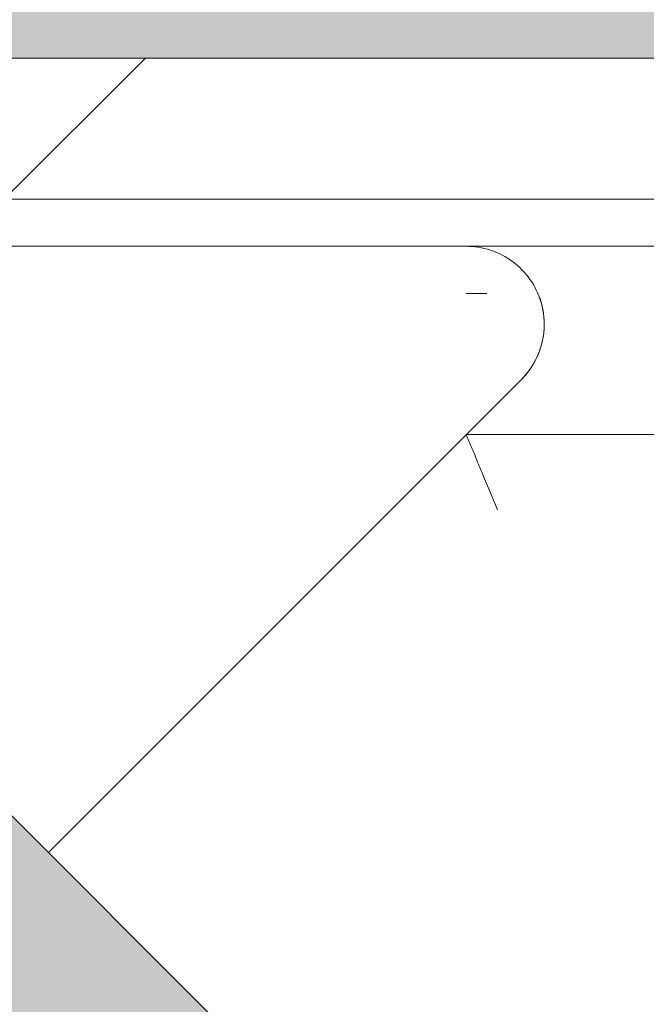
# Model space of a CAD drawing. Header units: millimetres. Extents: x 5980700 to 6194397, y -12939 to 2351883.
# Tile 358 of 587: x 6092225 to 6092291, y -1991 to -1887. Entities that reach past the tile are written whole.
import ezdxf

# ---------------------------------------------------------------- set-up
doc = ezdxf.new("R2010")
doc.units = ezdxf.units.MM
for name, color, linetype, lineweight in [('A-FLOR-PATT', 8, 'Continuous', 18), ('A-WALL', 113, 'Continuous', 18), ('A-WALL-PATT', 111, 'Continuous', 25), ('P-SANR-FIXT', 6, 'Continuous', 9)]:
    doc.layers.add(name, color=color, linetype=linetype, lineweight=lineweight)

# ---------------------------------------------------------------- blocks, each defined once
blk = doc.blocks.new('Blks_Banh_Lavatório de Canto com Barras - Único-3074266-PLANTA DE CAIMENTO DE PISOS - 1 PAV_')
at = {"layer": 'P-SANR-FIXT', "lineweight": 5}
blk.add_hatch(color=71, dxfattribs=at).paths.add_polyline_path([(-12.99038105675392, -187.2606423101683), (-7.499999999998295, -192.6310453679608), (0.4442109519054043, -194.4803243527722), (9.105508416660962, -191.4260164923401), (11.72179117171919, -188.4100018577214), (14.48888739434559, -183.7219837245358), (15.00000000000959, -173.5340546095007), (15.00000000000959, -98.86367144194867), (-14.99999999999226, -98.86367144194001), (-14.48888739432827, -183.7219837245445), (-13.07850575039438, -187.0525396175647)])
at = {"layer": 'P-SANR-FIXT', "color": 133, "lineweight": 5}
for p, q in [((91.92388155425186, -91.92388155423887), (8.4852813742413, -8.485281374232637)), ((201.2461179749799, -201.2461179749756), (91.92388155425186, -91.92388155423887)), ((88.3883476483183, -95.45941546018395), (89.92437185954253, -96.99543967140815)), ((15.00000000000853, -98.86367144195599), (15.00000000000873, -179.9245353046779)), ((15.00000000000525, -106.0660171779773), (86.06601717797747, -106.0660171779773)), ((77.78174593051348, -106.0660171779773), (176.750722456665, -205.0349937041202))]:
    blk.add_line(p, q, dxfattribs=at)
at = {"layer": 'P-SANR-FIXT', "color": 133, "lineweight": 5, "flags": 128}
blk.add_lwpolyline([(86.06601717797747, -106.0660171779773), (86.39729966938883, -106.0593906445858), (86.72805217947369, -106.0395216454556), (87.05774557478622, -106.0064419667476), (87.38585241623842, -105.9602045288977), (87.71184780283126, -105.9008833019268), (88.03521021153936, -105.8285731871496), (88.35542233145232, -105.7433898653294), (88.6719718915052, -105.6454696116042), (88.98435247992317, -105.5349690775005), (89.29206435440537, -105.4120650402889), (89.59461524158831, -105.2769541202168), (89.89152112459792, -105.1298524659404), (90.18230701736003, -104.9709954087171), (90.46650772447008, -104.8006370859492), (90.7436685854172, -104.6190500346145), (91.01334620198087, -104.4265247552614), (91.2751091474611, -104.2233692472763), (91.52853865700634, -104.0099085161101), (91.77322929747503, -103.7864840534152), (92.00878961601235, -103.5534532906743), (92.23484276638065, -103.311189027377), (92.45102711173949, -103.0600788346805), (92.65699680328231, -102.8005244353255), (92.85242233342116, -102.5329410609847), (93.03699106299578, -102.2577567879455), (93.21040772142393, -101.9754118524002), (93.37239487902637, -101.6863579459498), (93.5226933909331, -101.3910574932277), (93.66106281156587, -101.0899829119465), (93.78728177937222, -100.7836158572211), (93.90114837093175, -100.4724464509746), (94.00248042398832, -100.1569724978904), (94.09111582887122, -99.83769868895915), (94.16691278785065, -99.51513579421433), (94.22975004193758, -99.18979984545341), (94.27952706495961, -98.86221131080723), (94.3161642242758, -98.53289426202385), (94.33960290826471, -98.20237553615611), (94.34980562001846, -97.87118389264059), (94.3467560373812, -97.53984916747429), (94.33045903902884, -97.20890142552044), (94.30094069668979, -96.87887011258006), (94.25824823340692, -96.55028320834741), (94.20244994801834, -96.22366638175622), (94.13363510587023, -95.89954215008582), (94.05191379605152, -95.57842904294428), (93.95741675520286, -95.26084077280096), (93.85029515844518, -94.94728541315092), (93.73072037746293, -94.63826458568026), (93.59888370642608, -94.33427265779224), (93.4549960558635, -94.03579595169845), (93.29928761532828, -93.74331196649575), (93.13200748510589, -93.45728861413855), (92.95342327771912, -93.17818347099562), (92.76382068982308, -92.90644304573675), (92.56350304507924, -92.6425020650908), (92.35279080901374, -92.38678277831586), (92.13202107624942, -92.13969428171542), (91.92388155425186, -91.92388155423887)], dxfattribs=at)
at = {"layer": 'P-SANR-FIXT', "color": 133, "lineweight": 5}
blk.add_arc((86.06601717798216, -97.78174593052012), 8.284271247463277, 269.9999999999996, 338.3562259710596, dxfattribs=at)
blk.add_open_spline([(77.7817459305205, -106.0660171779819), (77.78046347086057, -106.0660171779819), (77.706224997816, -106.2498395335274), (77.37052161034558, -107.0581992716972), (76.92712659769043, -108.1299057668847), (76.49061734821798, -109.182018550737), (76.00976546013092, -110.3453888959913), (75.33239933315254, -111.9716648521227), (74.76366230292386, -113.3678854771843), (74.46803743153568, -114.066017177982)], degree=3, knots=[-1, -1, -1, -1, -0.8333333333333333, -0.6666666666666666, -0.5, -0.4166666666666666, -0.3333333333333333, -0.1666666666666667, 0, 0, 0, 0], dxfattribs=at)
blk = doc.blocks.new('BE-PMSa-MOD-ARQ-CONEXAODOFUTURO-EX-000-R_rvt-2-PLANTA DE CAIMENTO DE PISOS - 1 PAV_')
at = {"layer": 'A-FLOR-PATT', "lineweight": 5}
h = blk.add_hatch(dxfattribs=at)
h.set_pattern_fill('FP_143', color=71, style=0, pattern_type=2)
h.set_pattern_definition([(0, (976.385, -2803.341), (0, 450), []), (90, (976.385, -2803.341), (-450, 2.755455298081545e-14), [])])
h.paths.add_polyline_path([(-122.4555485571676, -1922.841005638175), (-119.9511972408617, -1916.078685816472), (-119.074944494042, -1916.232587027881), (-121.9260761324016, -1921.805990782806)])
h.paths.add_polyline_path([(169.9686422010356, -1919.844140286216), (170.0109212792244, -1916.085458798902), (171.9524321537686, -1917.255149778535), (171.8060408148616, -1919.338665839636), (171.132760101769, -1919.52388759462)])
h.paths.add_polyline_path([(-115.3143315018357, -2201.855725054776), (-115.3143315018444, -2205.585247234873), (-116.9901982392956, -2205.303342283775), (-116.5820929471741, -2202.277421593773)])
h.paths.add_polyline_path([(141.3851269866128, -3730.841005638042), (1876.385126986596, -3730.841005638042), (1876.385126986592, -1998.841794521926), (1828.38333741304, -1998.841794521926), (1828.38333741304, -1920.841005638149), (1776.385126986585, -1920.841005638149), (1776.385126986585, -1905.84100563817), (1756.385126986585, -1905.84100563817), (1756.385126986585, -1903.341005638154), (896.3851269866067, -1903.341005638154), (896.3851269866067, -1905.841005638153), (876.3851269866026, -1905.841005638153), (876.3440873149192, -1920.841005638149), (806.3851269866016, -1920.841005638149), (806.3851269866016, -1905.841005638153), (-123.6148730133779, -1905.841005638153), (-122.4555485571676, -1922.841005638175), (-121.9185837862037, -1922.841005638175), (-116.498045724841, -1912.415306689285), (-105.2636972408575, -1910.84100563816), (161.9662921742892, -1911.51087861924), (161.9662921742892, -1915.841005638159), (166.4401801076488, -1916.897609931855), (169.9686422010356, -1919.844140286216), (171.8060408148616, -1924.057933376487), (171.9524321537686, -1926.367321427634), (176.7753674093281, -1926.621512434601), (173.2447337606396, -1957.232602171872), (166.9593086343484, -1987.956459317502), (156.0868539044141, -2020.586718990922), (146.4815877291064, -2042.638362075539), (138.4961372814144, -2057.121622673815), (120.4661618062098, -2086.11015018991), (97.41502940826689, -2114.110825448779), (85.9578032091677, -2126.040719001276), (47.30147087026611, -2158.066286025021), (10.36002421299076, -2179.295976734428), (-8.154664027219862, -2187.773417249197), (-39.54952745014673, -2198.494072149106), (-61.66938411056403, -2204.19553800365), (-106.8852804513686, -2209.74107354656), (-107.6386972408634, -2205.398772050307), (-111.635679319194, -2204.61246298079), (-115.3143315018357, -2201.855725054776), (-117.3709620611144, -2197.744477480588), (-117.6386972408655, -2195.445995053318), (-122.6386972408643, -2195.445995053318), (-123.6148730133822, -3358.341005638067), (141.3851269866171, -3358.341005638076), (141.3851269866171, -3661.648389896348)])
h.paths.add_polyline_path([(1302.110458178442, -3720.199074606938), (1053.725195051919, -3719.540997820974), (1048.241718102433, -3717.270227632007), (1046.172357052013, -3712.790236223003), (1045.313960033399, -3710.199315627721), (1046.436367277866, -3583.925635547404), (1048.894447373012, -3579.84807591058), (1050.551995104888, -3577.50474081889), (1051.04057254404, -3576.32515022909), (1052.837909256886, -3574.52777019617), (1056.628456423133, -3572.145966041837), (1059.844544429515, -3571.47873038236), (1060.85397303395, -3570.667369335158), (1076.226421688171, -3569.678910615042), (1056.428800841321, -3516.439177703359), (1044.867465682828, -3472.73436356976), (1036.11651227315, -3423.104908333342), (1032.119930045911, -3368.021308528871), (1032.339914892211, -3327.704252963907), (1038.530040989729, -3268.615758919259), (1043.998340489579, -3238.797348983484), (1056.066562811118, -3192.606873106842), (1071.720450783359, -3157.063492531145), (1082.206676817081, -3140.692369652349), (1089.945959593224, -3130.542096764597), (1104.948473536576, -3114.721891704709), (1122.693262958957, -3100.179389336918), (1142.293316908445, -3087.811936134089), (1162.297337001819, -3078.173767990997), (1185.556694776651, -3070.820607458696), (1210.700894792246, -3066.609142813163), (1234.89883378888, -3065.838842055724), (1251.755414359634, -3066.905734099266), (1280.353326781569, -3073.201747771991), (1301.576869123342, -3080.949696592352), (1322.831647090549, -3091.946699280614), (1340.351340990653, -3103.809814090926), (1360.294984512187, -3122.191259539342), (1375.719287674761, -3140.908276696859), (1386.04980318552, -3157.0634925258), (1391.638824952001, -3167.775454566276), (1403.147014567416, -3197.401616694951), (1414.519626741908, -3241.963985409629), (1422.472076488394, -3292.031159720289), (1425.308464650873, -3326.766487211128), (1425.553241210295, -3377.369869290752), (1420.445588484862, -3430.668592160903), (1412.575980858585, -3474.203227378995), (1396.369931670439, -3531.261352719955), (1386.526816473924, -3557.896402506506), (1382.327829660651, -3570.166125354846), (1396.384457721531, -3570.847659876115), (1400.208316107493, -3572.772683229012), (1401.416284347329, -3573.826209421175), (1408.281429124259, -3581.403278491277), (1410.523500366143, -3585.023538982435), (1410.868582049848, -3589.345329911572), (1411.209187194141, -3590.167623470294), (1410.336471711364, -3712.858528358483), (1408.277747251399, -3717.271316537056), (1406.202866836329, -3718.859865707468), (1401.206083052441, -3720.199074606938), (1375.719287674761, -3720.199074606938)])
h.paths.add_polyline_path([(1079.15411982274, -3570.166125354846), (1068.284670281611, -3546.30065803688), (1077.104877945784, -3568.241702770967), (1078.736103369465, -3570.166125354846)])
h.paths.add_polyline_path([(1379.04726552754, -3570.166125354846), (1379.807991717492, -3570.166125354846), (1389.29782117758, -3546.788085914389), (1384.292888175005, -3557.896402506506), (1379.596512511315, -3568.881414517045)])
h.paths.add_polyline_path([(1395.687982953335, -3528.74037481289), (1403.983959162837, -3502.160082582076), (1398.625431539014, -3518.392119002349), (1395.840716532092, -3528.202313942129)])
h.paths.add_polyline_path([(1058.806070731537, -3519.43450452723), (1042.676136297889, -3454.663551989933), (1048.517228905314, -3481.944693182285), (1058.36594183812, -3518.187002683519)])
h.paths.add_polyline_path([(1412.575965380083, -3469.246171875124), (1421.592565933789, -3410.119722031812), (1419.279146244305, -3424.640499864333), (1414.273315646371, -3457.951469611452)])
h.paths.add_polyline_path([(1423.08523834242, -3392.693439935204), (1424.411979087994, -3365.746143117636), (1423.420495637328, -3377.271378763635), (1423.197319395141, -3387.53763608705)])
h.paths.add_polyline_path([(1033.350652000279, -3351.476944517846), (1035.313675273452, -3307.538711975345), (1033.351225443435, -3342.271131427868)])
h.paths.add_polyline_path([(1424.429352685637, -3330.863275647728), (1418.753483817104, -3274.322920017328), (1419.52375004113, -3284.620560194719), (1424.417798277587, -3330.754217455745)])
h.paths.add_polyline_path([(1039.881797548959, -3269.245004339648), (1048.299353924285, -3226.481814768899), (1043.046820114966, -3250.765289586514), (1041.179940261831, -3261.665498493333)])
h.paths.add_polyline_path([(1415.300335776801, -3254.133801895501), (1409.720613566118, -3227.452243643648), (1413.535838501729, -3246.702133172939), (1414.501890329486, -3250.770927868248)])
h.paths.add_polyline_path([(-112.6386972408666, -2340.841005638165), (-122.6386972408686, -2340.841005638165), (-122.6386972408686, -2280.841005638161), (-112.6386972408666, -2280.841005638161), (-110.7350294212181, -2283.160398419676), (-110.6882141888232, -2283.705750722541), (-109.2852567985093, -2286.83472830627), (-108.8132883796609, -2287.247661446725), (-108.8132883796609, -2291.974858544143), (-108.170445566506, -2297.373898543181), (-108.8132885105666, -2329.707153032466), (-109.3190173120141, -2331.290767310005), (-109.5872655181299, -2335.111515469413), (-110.6222442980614, -2337.207774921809), (-110.7260412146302, -2338.416910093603), (-109.4416491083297, -2339.024390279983)])
h.paths.add_polyline_path([(-106.6416697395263, -2331.689160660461), (-106.6416697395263, -2289.992850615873), (-96.45730225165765, -2294.991005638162), (-22.84847275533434, -2295.929221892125), (-18.88887932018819, -2297.081200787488), (-16.94420813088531, -2298.729812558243), (-15.0101558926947, -2298.756989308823), (-9.768413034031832, -2308.049229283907), (-8.755688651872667, -2310.841005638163), (-13.42587372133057, -2322.057930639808), (-16.30619623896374, -2323.018728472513), (-19.04889127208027, -2325.311096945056), (-23.28708943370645, -2326.009569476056), (-23.86406500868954, -2326.459834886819), (-50.83206899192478, -2326.663337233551), (-98.1030081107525, -2327.707517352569), (-102.3723389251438, -2329.698339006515)])
h.paths.add_polyline_path([(-112.0637405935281, -2208.262642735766), (-114.9134754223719, -2207.1527316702), (-113.6355625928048, -2205.483559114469), (-111.1867577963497, -2205.285743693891), (-109.9419113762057, -2207.1527316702), (-111.6356793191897, -2208.038727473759)])
h.paths.add_polyline_path([(-119.2574021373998, -2203.490623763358), (-120.1060250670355, -2200.323943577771), (-118.932792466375, -2198.52541047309), (-116.5820929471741, -2199.919882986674), (-118.932792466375, -2203.319708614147), (-119.2079863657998, -2203.464605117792)])
h.paths.add_polyline_path([(-92.7215701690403, -2194.2664200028), (-93.92807029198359, -2193.409373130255), (-94.63869724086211, -2194.238532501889), (-92.85741441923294, -2194.264443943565)])
h.paths.add_polyline_path([(-93.17611388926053, -2189.960216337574), (-92.43915777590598, -2189.294044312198), (-93.27504682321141, -2189.022956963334), (-93.86886025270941, -2188.189026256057), (-100.2955514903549, -2186.653574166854), (-100.5387347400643, -2186.434709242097), (-102.6386972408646, -2180.841005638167), (-103.1338529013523, -2181.284356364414), (-99.4288706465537, -2188.228169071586), (-93.228547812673, -2189.945691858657)])
h.paths.add_polyline_path([(-93.66632155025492, -2185.316143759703), (-94.63869724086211, -2180.841005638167), (-94.40989506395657, -2181.338243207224), (-93.86886025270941, -2184.232621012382)])
h.paths.add_polyline_path([(-107.2536086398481, -2184.042427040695), (-107.2536086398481, -2180.841005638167), (-107.6386972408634, -2180.841005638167)])
h.paths.add_polyline_path([(-108.6260672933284, -2046.569364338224), (-110.3969110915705, -2046.409473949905), (-109.0057587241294, -2046.609653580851)])
h.paths.add_polyline_path([(-113.1484414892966, -2049.037026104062), (-112.2972605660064, -2047.363666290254), (-114.5020561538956, -2048.858991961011)])
h.paths.add_polyline_path([(-116.374038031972, -2045.716780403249), (-111.3135672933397, -2043.881864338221), (-112.2972605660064, -2042.898171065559), (-117.6386972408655, -2041.779141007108), (-116.8035857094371, -2044.798520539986), (-116.4353689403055, -2045.585671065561)])
h.paths.add_polyline_path([(-27.17928178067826, -2034.584692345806), (-32.85320912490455, -2021.83969718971), (-31.59296076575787, -2027.460262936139), (-29.02640959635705, -2032.177468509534)])
h.paths.add_polyline_path([(-14.43428662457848, -2040.258619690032), (-15.1082139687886, -2039.584692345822), (-25.6235627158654, -2035.778437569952), (-22.84847275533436, -2037.841215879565), (-18.21352705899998, -2039.761073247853)])
h.paths.add_polyline_path([(277.3613027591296, -2024.724014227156), (268.1750000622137, -2020.33929619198), (264.9896718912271, -2018.283963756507), (264.9896718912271, -2016.050593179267), (262.9475128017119, -2013.90310890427), (261.9581064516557, -2003.998252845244), (261.5174774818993, -1990.551786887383), (261.5506810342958, -1965.32737391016), (260.4947910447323, -1935.376694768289), (256.5131477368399, -1926.838033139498), (298.2094577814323, -1926.838033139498), (293.2113027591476, -1940.139028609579), (292.0852097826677, -2010.762402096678), (291.6403559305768, -2011.867448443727), (291.6039597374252, -2014.70292449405), (283.121530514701, -2023.187338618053), (280.1530791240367, -2023.71128984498)])
h.paths.add_polyline_path([(6.778916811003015, -2019.045416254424), (6.281370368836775, -2015.266175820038), (2.952117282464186, -2008.707644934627), (2.820718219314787, -2010.442556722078), (6.281370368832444, -2018.547869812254)])
h.paths.add_polyline_path([(1.104989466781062, -2006.300421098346), (-3.037146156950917, -2003.12204864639), (-11.64000568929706, -2000.62649375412), (-10.96607834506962, -2001.300421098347), (-1.302234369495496, -2005.303316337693)])
h.paths.add_polyline_path([(152.064064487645, -1958.520597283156), (155.7489460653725, -1937.715336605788), (153.4801952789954, -1932.598323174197), (147.3245716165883, -1931.113599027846), (147.8546747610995, -1932.010657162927), (154.0723683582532, -1934.207372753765), (154.4355711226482, -1936.166591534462), (154.7445021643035, -1945.463157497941), (152.9386495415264, -1954.260158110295)])
h.paths.add_polyline_path([(160.7826668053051, -1940.796479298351), (159.7046148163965, -1940.139028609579), (160.0977691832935, -1940.724090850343), (160.7360540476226, -1940.791552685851)])
h.paths.add_polyline_path([(151.8325184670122, -1939.850516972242), (147.664206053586, -1938.841005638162), (147.8546747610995, -1939.43008927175), (149.913758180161, -1939.647718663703)])
h.paths.add_polyline_path([(147.3245716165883, -1927.135100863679), (147.8546747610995, -1925.904775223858), (147.3245716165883, -1926.953610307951)])
h.paths.add_polyline_path([(276.9012402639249, -1925.387900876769), (257.8711854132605, -1924.467148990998), (256.9115408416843, -1924.160685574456), (253.0907929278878, -1923.892437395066), (251.5431327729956, -1922.904552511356), (249.7853984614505, -1922.753661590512), (249.263759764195, -1924.18912585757), (247.3613027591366, -1920.841005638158), (247.3613027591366, -1910.84100563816), (307.3613027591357, -1910.84100563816), (307.3613027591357, -1920.841005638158), (305.0462768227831, -1922.753661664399), (304.1433008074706, -1922.821813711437), (301.3971176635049, -1924.160685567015), (300.9546469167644, -1924.666414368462), (296.2274501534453, -1924.666414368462), (290.9378208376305, -1925.308858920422), (277.3613027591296, -1925.381602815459)])
h.paths.add_polyline_path([(13.21916713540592, -1924.983141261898), (15.55732322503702, -1920.331261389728), (14.76601784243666, -1917.105664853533), (13.08966145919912, -1924.853635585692)])
h.paths.add_polyline_path([(173.6730286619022, -1923.537791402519), (171.1327601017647, -1921.844023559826), (173.6730286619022, -1918.566227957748), (174.2004436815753, -1919.20802138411), (174.7829397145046, -1921.415962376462)])
h.paths.add_polyline_path([(-118.6548496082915, -1922.841005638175), (-117.2636972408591, -1922.841005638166), (-118.0341432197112, -1922.220299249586), (-118.4563489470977, -1922.642504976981)])
h.paths.add_polyline_path([(10.40216145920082, -1922.166135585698), (11.3188176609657, -1916.676117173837), (7.361302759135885, -1915.841005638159), (7.729811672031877, -1917.105664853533), (9.418468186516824, -1921.182442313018)])
h.paths.add_polyline_path([(166.4401801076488, -1916.897609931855), (164.882458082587, -1914.27171637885), (167.2653377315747, -1913.34100563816), (169.8400061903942, -1914.546910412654), (168.3760221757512, -1916.173069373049)])
h.paths.add_polyline_path([(-112.2407659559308, -1916.426921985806), (-110.6386972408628, -1916.216005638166), (-111.3483209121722, -1915.534476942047), (-112.0451599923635, -1916.232587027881)])
at = {"layer": 'A-WALL', "lineweight": 5}
h = blk.add_hatch(color=9, dxfattribs=at)
h.paths.add_polyline_path([(1828.38333741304, -1890.841005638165), (1838.383337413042, -1890.841005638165), (1838.383337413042, -1880.841005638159), (1786.385126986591, -1880.841005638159), (1786.385126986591, -1890.841005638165), (1823.606355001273, -1890.841005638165)])
h.paths.add_polyline_path([(1863.383337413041, -1890.841005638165), (1863.383337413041, -1880.841005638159), (1853.383337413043, -1880.841005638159), (1853.383337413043, -1890.841005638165)])
h.paths.add_polyline_path([(1906.385126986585, -1890.841005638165), (1906.385126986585, -1880.841005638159), (1874.083337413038, -1880.841005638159), (1874.083337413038, -1890.841005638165), (1886.385126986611, -1890.841005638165)])
h.paths.add_polyline_path([(50.76035674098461, -1890.841005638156), (866.3851269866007, -1890.841005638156), (866.3851269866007, -1880.841005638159), (-153.6148730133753, -1880.841005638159), (-153.6148730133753, -1890.841005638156), (-22.84847275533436, -1890.841005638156)])
at = {"layer": 'A-WALL-PATT', "lineweight": 5}
h = blk.add_hatch(dxfattribs=at)
h.set_pattern_fill('FP_14', color=252, style=0, pattern_type=2)
h.set_pattern_definition([(45, (0, 0), (-53.03300858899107, 53.03300858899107), [])])
h.paths.add_polyline_path([(1838.383337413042, -1905.84100563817), (1838.383337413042, -1890.841005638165), (1786.385126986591, -1890.841005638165), (1786.385126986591, -1905.84100563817), (1828.38333741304, -1905.84100563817)])
h.paths.add_polyline_path([(1874.083337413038, -1905.841005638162), (1886.385126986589, -1905.841005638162), (1886.385126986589, -1890.841005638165), (1874.083337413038, -1890.841005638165), (1874.083337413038, -1903.341005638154)])
h.paths.add_polyline_path([(1863.383337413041, -1905.841005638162), (1863.383337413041, -1890.841005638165), (1853.383337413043, -1890.841005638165), (1853.383337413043, -1905.841005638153)])
h.paths.add_polyline_path([(124.3691862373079, -1905.841005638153), (866.3851269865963, -1905.841005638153), (866.3851269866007, -1890.841005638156), (-133.6148730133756, -1890.841005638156), (-133.2605801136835, -1905.841005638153), (50.76035674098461, -1905.841005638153)])
at = {"layer": 'A-WALL', "color": 90, "lineweight": 5}
blk.add_line((-133.6148730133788, -1890.841005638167), (866.3851269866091, -1890.84100563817), dxfattribs=at)
at = {"layer": 'A-WALL', "color": 130, "lineweight": 9}
blk.add_line((-123.6148730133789, -1905.841005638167), (806.3851269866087, -1905.84100563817), dxfattribs=at)
at = {"layer": 'P-SANR-FIXT', "color": 250, "lineweight": 5, "rotation": 45.00000000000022}
blk.add_blockref('Blks_Banh_Lavatório de Canto com Barras - Único-3074266-PLANTA DE CAIMENTO DE PISOS - 1 PAV_', (-122.6386972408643, -1910.841005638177), dxfattribs=at)

msp = doc.modelspace()

# ---------------------------------------------------------------- block references
at = {"color": 50, "lineweight": 5}
msp.add_blockref('BE-PMSa-MOD-ARQ-CONEXAODOFUTURO-EX-000-R_rvt-2-PLANTA DE CAIMENTO DE PISOS - 1 PAV_', (6092264.959189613, 0), dxfattribs=at)

doc.saveas('drawing.dxf')
